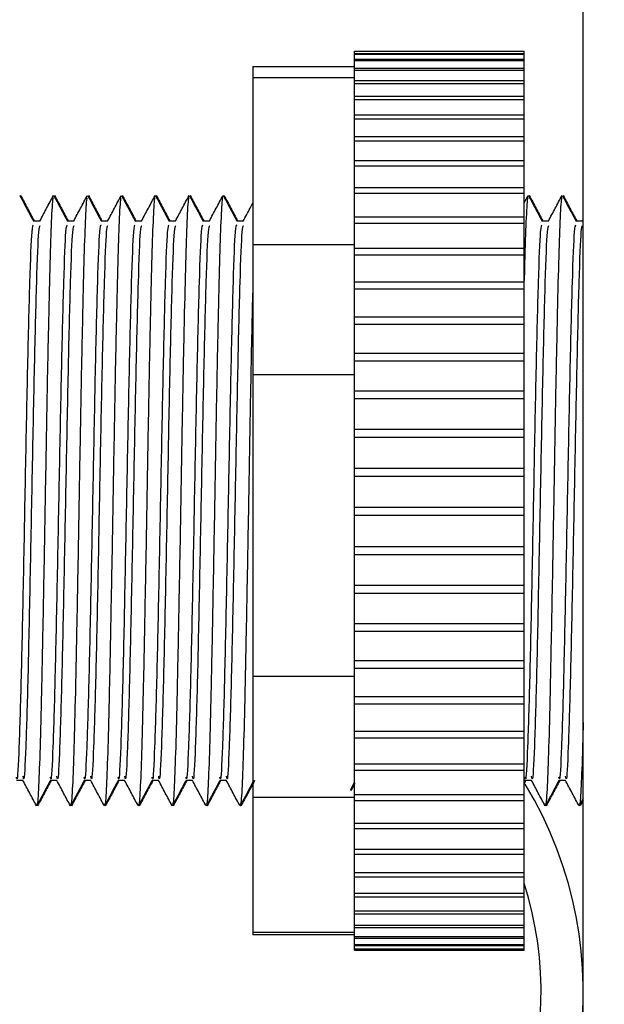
# Model space of a CAD drawing. Header units: inches. Extents: x 170 to 288, y 234 to 248.
# Tile 361 of 480: x 250.5808 to 250.6261, y 236.3972 to 236.4735. Entities that reach past the tile are written whole.
import ezdxf

# ---------------------------------------------------------------- set-up
doc = ezdxf.new("R2010")
doc.units = ezdxf.units.IN
doc.header["$LTSCALE"] = 0.25
doc.header["$MEASUREMENT"] = 0
doc.layers.add('DETAILS', color=4, linetype='Continuous')

msp = doc.modelspace()

# ---------------------------------------------------------------- linework, layer by layer
at = {"layer": 'DETAILS'}
for p, q in [((250.6244867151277, 236.3841144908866), (250.6244867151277, 236.5614522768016)), ((250.6067629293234, 236.4710569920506), (250.6199113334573, 236.4710569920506)), ((250.6067629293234, 236.4013742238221), (250.6067629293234, 236.4710569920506)), ((250.6067629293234, 236.471053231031), (250.6199113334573, 236.471053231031)), ((250.6199113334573, 236.4710376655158), (250.6067629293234, 236.4710376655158)), ((250.6199113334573, 236.4013742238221), (250.6199113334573, 236.4710569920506)), ((250.6067629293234, 236.4708760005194), (250.6199113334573, 236.4708760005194)), ((250.6199113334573, 236.4708040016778), (250.6067629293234, 236.4708040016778)), ((250.6067629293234, 236.47043496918), (250.6199113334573, 236.47043496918)), ((250.6199113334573, 236.4703070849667), (250.6067629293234, 236.4703070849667)), ((250.5988738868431, 236.4698736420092), (250.6067629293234, 236.4698736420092)), ((250.5988738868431, 236.4698736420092), (250.5988738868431, 236.4025538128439)), ((250.6067629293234, 236.4697334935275), (250.6199113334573, 236.4697334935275)), ((250.6199113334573, 236.4695506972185), (250.6067629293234, 236.4695506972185)), ((250.6067629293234, 236.4689913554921), (250.5988738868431, 236.4689913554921)), ((250.6067629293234, 236.4687769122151), (250.6199113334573, 236.4687769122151)), ((250.6199113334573, 236.4685405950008), (250.6067629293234, 236.4685405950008)), ((250.6067629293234, 236.4675725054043), (250.6199113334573, 236.4675725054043)), ((250.6199113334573, 236.4672844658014), (250.6067629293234, 236.4672844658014)), ((250.6067629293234, 236.4661294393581), (250.6199113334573, 236.4661294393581)), ((250.6199113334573, 236.4657918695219), (250.6067629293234, 236.4657918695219)), ((250.6067629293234, 236.4644586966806), (250.6199113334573, 236.4644586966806)), ((250.6199113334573, 236.4640741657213), (250.6067629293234, 236.4640741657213)), ((250.6067629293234, 236.4625729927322), (250.6199113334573, 236.4625729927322)), ((250.6199113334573, 236.4621444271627), (250.6067629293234, 236.4621444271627)), ((250.6067629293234, 236.4604866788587), (250.6199113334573, 236.4604866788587)), ((250.580816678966, 236.4598328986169), (250.5808359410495, 236.459868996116)), ((250.5834463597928, 236.4598328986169), (250.5834656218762, 236.459868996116)), ((250.5860760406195, 236.4598328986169), (250.586095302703, 236.459868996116)), ((250.5887057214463, 236.4598328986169), (250.5887249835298, 236.459868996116)), ((250.5913354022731, 236.4598328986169), (250.5913546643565, 236.459868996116)), ((250.5939650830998, 236.4598328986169), (250.5939843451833, 236.459868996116)), ((250.5965947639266, 236.4598328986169), (250.5966140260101, 236.459868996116)), ((250.6199113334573, 236.4600173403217), (250.6067629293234, 236.4600173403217)), ((250.6199113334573, 236.4592970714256), (250.6202162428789, 236.4598684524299)), ((250.6202618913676, 236.4598328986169), (250.620281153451, 236.459868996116)), ((250.6202814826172, 236.4598104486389), (250.6202729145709, 236.4598484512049)), ((250.6228915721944, 236.4598328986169), (250.6229108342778, 236.459868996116)), ((250.6067629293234, 236.4582156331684), (250.6199113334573, 236.4582156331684)), ((250.6244224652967, 236.4578949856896), (250.6244867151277, 236.458015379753)), ((250.581835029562, 236.4579085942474), (250.5823548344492, 236.4579085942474)), ((250.5844647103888, 236.4579085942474), (250.584984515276, 236.4579085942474)), ((250.5870943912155, 236.4579085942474), (250.5876141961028, 236.4579085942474)), ((250.5897240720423, 236.4579085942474), (250.5902438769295, 236.4579085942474)), ((250.5923537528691, 236.4579085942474), (250.5928735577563, 236.4579085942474)), ((250.5949834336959, 236.4579085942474), (250.5955032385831, 236.4579085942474)), ((250.5976131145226, 236.4579085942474), (250.5981329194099, 236.4579085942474)), ((250.6199113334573, 236.4577090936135), (250.6067629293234, 236.4577090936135)), ((250.6212802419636, 236.4579085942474), (250.6218000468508, 236.4579085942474)), ((250.6239099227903, 236.4579085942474), (250.6244297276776, 236.4579085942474)), ((250.6067629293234, 236.4560575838), (250.5988738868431, 236.4560575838)), ((250.6067629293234, 236.4557771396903), (250.6199113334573, 236.4557771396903)), ((250.6199113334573, 236.4552372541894), (250.6067629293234, 236.4552372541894)), ((250.6067629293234, 236.4531897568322), (250.6199113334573, 236.4531897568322)), ((250.6199113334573, 236.45262063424), (250.6067629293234, 236.45262063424)), ((250.6067629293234, 236.4504731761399), (250.6199113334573, 236.4504731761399)), ((250.6199113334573, 236.4498791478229), (250.6067629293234, 236.4498791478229)), ((250.6067629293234, 236.4476480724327), (250.6199113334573, 236.4476480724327)), ((250.6199113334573, 236.4470336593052), (250.6067629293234, 236.4470336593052)), ((250.6067629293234, 236.4459721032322), (250.5988738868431, 236.4459721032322)), ((250.6067629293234, 236.4447359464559), (250.6199113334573, 236.4447359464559)), ((250.6199113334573, 236.4441058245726), (250.6067629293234, 236.4441058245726)), ((250.6067629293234, 236.4417589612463), (250.6199113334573, 236.4417589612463)), ((250.6199113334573, 236.4411179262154), (250.6067629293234, 236.4411179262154)), ((250.6067629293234, 236.4387397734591), (250.6199113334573, 236.4387397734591)), ((250.6199113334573, 236.4380927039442), (250.6067629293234, 236.4380927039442)), ((250.6067629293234, 236.4357013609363), (250.6199113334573, 236.4357013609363)), ((250.6199113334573, 236.4350531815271), (250.6067629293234, 236.4350531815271)), ((250.6067629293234, 236.4326668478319), (250.6199113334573, 236.4326668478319)), ((250.6199113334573, 236.4320224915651), (250.6067629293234, 236.4320224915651)), ((250.6067629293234, 236.4296593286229), (250.6199113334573, 236.4296593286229)), ((250.6199113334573, 236.4290236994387), (250.6067629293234, 236.4290236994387)), ((250.6067629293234, 236.4267016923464), (250.6199113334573, 236.4267016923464)), ((250.6199113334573, 236.4260796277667), (250.6067629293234, 236.4260796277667)), ((250.6067629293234, 236.4238164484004), (250.6199113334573, 236.4238164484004)), ((250.6199113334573, 236.4232126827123), (250.6067629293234, 236.4232126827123)), ((250.6067629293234, 236.422589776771), (250.5988738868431, 236.422589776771)), ((250.6067629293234, 236.4210255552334), (250.6199113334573, 236.4210255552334)), ((250.6199113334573, 236.4204446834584), (250.6067629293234, 236.4204446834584)), ((250.6067629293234, 236.4183502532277), (250.6199113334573, 236.4183502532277)), ((250.6199113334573, 236.4177966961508), (250.6067629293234, 236.4177966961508)), ((250.6067629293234, 236.415810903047), (250.6199113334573, 236.415810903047)), ((250.6199113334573, 236.4152888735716), (250.6067629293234, 236.4152888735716)), ((250.581046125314, 236.4145188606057), (250.5805287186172, 236.4145188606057)), ((250.5836758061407, 236.4145188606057), (250.583158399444, 236.4145188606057)), ((250.5863054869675, 236.4145188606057), (250.5857880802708, 236.4145188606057)), ((250.5889351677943, 236.4145188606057), (250.5884177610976, 236.4145188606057)), ((250.5915648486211, 236.4145188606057), (250.5910474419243, 236.4145188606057)), ((250.5941945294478, 236.4145188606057), (250.5936771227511, 236.4145188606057)), ((250.5968242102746, 236.4145188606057), (250.5963068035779, 236.4145188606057)), ((250.6200380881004, 236.4145188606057), (250.6198893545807, 236.4142401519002)), ((250.6199811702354, 236.4145324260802), (250.6199113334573, 236.4144015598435)), ((250.6204913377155, 236.4145188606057), (250.6199739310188, 236.4145188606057)), ((250.6231210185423, 236.4145188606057), (250.6226036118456, 236.4145188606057)), ((250.6067629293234, 236.4144015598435), (250.6064115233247, 236.4137430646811)), ((250.6067649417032, 236.4142851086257), (250.6064609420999, 236.4137154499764)), ((250.6067629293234, 236.4131944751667), (250.5988738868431, 236.4131944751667)), ((250.6067629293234, 236.4134268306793), (250.6199113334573, 236.4134268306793)), ((250.6199113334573, 236.4129403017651), (250.6067629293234, 236.4129403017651)), ((250.6244867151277, 236.4131198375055), (250.6241875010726, 236.4125591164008)), ((250.6244867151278, 236.4129996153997), (250.6242512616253, 236.4125583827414)), ((250.5821507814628, 236.4125584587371), (250.5821315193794, 236.4125945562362)), ((250.5847804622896, 236.4125584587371), (250.5847612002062, 236.4125945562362)), ((250.5874101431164, 236.4125584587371), (250.5873908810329, 236.4125945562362)), ((250.5900398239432, 236.4125584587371), (250.5900205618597, 236.4125945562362)), ((250.5926695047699, 236.4125584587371), (250.5926502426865, 236.4125945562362)), ((250.5952991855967, 236.4125584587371), (250.5952799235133, 236.4125945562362)), ((250.5979288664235, 236.4125584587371), (250.59790960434, 236.4125945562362)), ((250.6215959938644, 236.4125584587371), (250.621576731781, 236.4125945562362)), ((250.6242256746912, 236.4125584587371), (250.6242064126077, 236.4125945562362)), ((250.6067629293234, 236.411216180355), (250.6199113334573, 236.411216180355)), ((250.6199113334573, 236.4107688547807), (250.6067629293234, 236.4107688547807)), ((250.6067629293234, 236.4091957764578), (250.6199113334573, 236.4091957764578)), ((250.6199113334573, 236.4087910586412), (250.6067629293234, 236.4087910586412)), ((250.6067629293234, 236.4073809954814), (250.6199113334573, 236.4073809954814)), ((250.6199113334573, 236.4070219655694), (250.6067629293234, 236.4070219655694)), ((250.6067629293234, 236.4057856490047), (250.6199113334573, 236.4057856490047)), ((250.6199113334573, 236.4054750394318), (250.6067629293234, 236.4054750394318)), ((250.6067629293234, 236.4044218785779), (250.6199113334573, 236.4044218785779)), ((250.6199113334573, 236.4041620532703), (250.6067629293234, 236.4041620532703)), ((250.6067629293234, 236.4033000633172), (250.6199113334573, 236.4033000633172)), ((250.6199113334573, 236.4030929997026), (250.6067629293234, 236.4030929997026)), ((250.6067629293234, 236.4027459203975), (250.5988738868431, 236.4027459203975)), ((250.6067629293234, 236.4025538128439), (250.5988738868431, 236.4025538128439)), ((250.6067629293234, 236.4024287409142), (250.6199113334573, 236.4024287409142)), ((250.6199113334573, 236.4022760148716), (250.6067629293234, 236.4022760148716)), ((250.6067629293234, 236.4018145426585), (250.6199113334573, 236.4018145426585)), ((250.6199113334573, 236.4017173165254), (250.6067629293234, 236.4017173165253)), ((250.6067629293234, 236.4014621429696), (250.6199113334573, 236.4014621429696)), ((250.6199113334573, 236.4014211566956), (250.6067629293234, 236.4014211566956)), ((250.6067629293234, 236.4013742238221), (250.6199113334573, 236.4013742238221)), ((250.6067629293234, 236.4013704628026), (250.6199113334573, 236.4013704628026))]:
    msp.add_line(p, q, dxfattribs=at)
msp.add_circle((250.0676566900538, 236.7346671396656), 0.8370133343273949, dxfattribs=at)
for radius, start, end in [(0.03079198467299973, 148.0140580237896, 31.35606475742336), (0.02751908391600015, 146.2347428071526, 17.69841284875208)]:
    msp.add_arc((250.5936947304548, 236.3982080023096), radius, start, end, dxfattribs=at)
for points, knots in [([(250.5807977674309, 236.4598683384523), (250.5809732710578, 236.4595394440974), (250.581321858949, 236.4588861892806), (250.5816704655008, 236.4582329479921), (250.5818435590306, 236.4579085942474)], [0, 0, 0, 0, 0.503470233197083, 1, 1, 1, 1]), ([(250.5808615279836, 236.4598690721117), (250.5810370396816, 236.4595401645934), (250.5813857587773, 236.4588866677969), (250.5817344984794, 236.4582331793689), (250.5819077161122, 236.4579085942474)], [0, 0, 0, 0, 0.5033039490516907, 1, 1, 1, 1]), ([(250.5833996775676, 236.4596692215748), (250.583383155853, 236.4596809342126), (250.5833304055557, 236.4597183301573), (250.5832355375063, 236.4580494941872), (250.5831287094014, 236.4548628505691), (250.5830216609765, 236.4503242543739), (250.5829069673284, 236.4448421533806), (250.5827999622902, 236.4387669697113), (250.5826929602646, 236.4325211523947), (250.5825782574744, 236.4265214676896), (250.5824712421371, 236.4211962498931), (250.5823642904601, 236.416856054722), (250.5822493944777, 236.4139583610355), (250.5821682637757, 236.4125657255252), (250.582122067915, 236.4126939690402), (250.5821118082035, 236.4127224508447)], [0, 0, 0, 0, 0.03925579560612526, 0.1253353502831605, 0.2099453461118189, 0.2945553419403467, 0.3806348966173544, 0.4652448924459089, 0.5498548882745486, 0.6359344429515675, 0.7205444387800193, 0.8051544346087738, 0.8912339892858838, 0.975843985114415, 1, 1, 1, 1]), ([(250.5823475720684, 236.4578949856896), (250.5825230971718, 236.4582238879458), (250.5828741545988, 236.4588817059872), (250.5832251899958, 236.4595395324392), (250.5834007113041, 236.4598684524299)], [0, 0, 0, 0, 0.4999897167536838, 1, 1, 1, 1]), ([(250.5834274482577, 236.4598683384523), (250.5836029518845, 236.4595394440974), (250.5839515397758, 236.4588861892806), (250.5843001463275, 236.4582329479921), (250.5844732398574, 236.4579085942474)], [0, 0, 0, 0, 0.5034702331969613, 0.9999999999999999, 0.9999999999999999, 0.9999999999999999, 0.9999999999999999]), ([(250.5834912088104, 236.4598690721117), (250.5836667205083, 236.4595401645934), (250.5840154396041, 236.4588866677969), (250.5843641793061, 236.4582331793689), (250.5845373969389, 236.4579085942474)], [0, 0, 0, 0, 0.5033039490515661, 0.9999999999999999, 0.9999999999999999, 0.9999999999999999, 0.9999999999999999]), ([(250.5860293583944, 236.4596692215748), (250.5860128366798, 236.4596809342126), (250.5859600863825, 236.4597183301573), (250.585865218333, 236.4580494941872), (250.5857583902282, 236.4548628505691), (250.5856513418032, 236.4503242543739), (250.5855366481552, 236.4448421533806), (250.585429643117, 236.4387669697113), (250.5853226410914, 236.4325211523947), (250.5852079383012, 236.4265214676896), (250.5851009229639, 236.4211962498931), (250.5849939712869, 236.416856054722), (250.5848790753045, 236.4139583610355), (250.5847979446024, 236.4125657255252), (250.5847517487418, 236.4126939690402), (250.5847414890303, 236.4127224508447)], [0, 0, 0, 0, 0.03925579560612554, 0.1253353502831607, 0.2099453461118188, 0.2945553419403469, 0.3806348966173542, 0.4652448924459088, 0.5498548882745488, 0.6359344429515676, 0.7205444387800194, 0.8051544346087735, 0.8912339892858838, 0.975843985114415, 1, 1, 1, 1]), ([(250.5849772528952, 236.4578949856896), (250.5851527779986, 236.4582238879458), (250.5855038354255, 236.4588817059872), (250.5858548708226, 236.4595395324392), (250.5860303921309, 236.4598684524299)], [0, 0, 0, 0, 0.4999897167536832, 1, 1, 1, 1]), ([(250.5860571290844, 236.4598683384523), (250.5862326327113, 236.4595394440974), (250.5865812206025, 236.4588861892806), (250.5869298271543, 236.4582329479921), (250.5871029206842, 236.4579085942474)], [0, 0, 0, 0, 0.5034702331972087, 1, 1, 1, 1]), ([(250.5861208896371, 236.4598690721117), (250.5862964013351, 236.4595401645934), (250.5866451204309, 236.4588866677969), (250.5869938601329, 236.4582331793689), (250.5871670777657, 236.4579085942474)], [0, 0, 0, 0, 0.50330394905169, 1, 1, 1, 1]), ([(250.5886590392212, 236.4596692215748), (250.5886425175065, 236.4596809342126), (250.5885897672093, 236.4597183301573), (250.5884948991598, 236.4580494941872), (250.588388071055, 236.4548628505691), (250.58828102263, 236.4503242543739), (250.5881663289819, 236.4448421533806), (250.5880593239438, 236.4387669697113), (250.5879523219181, 236.4325211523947), (250.587837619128, 236.4265214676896), (250.5877306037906, 236.4211962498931), (250.5876236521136, 236.416856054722), (250.5875087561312, 236.4139583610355), (250.5874276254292, 236.4125657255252), (250.5873814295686, 236.4126939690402), (250.5873711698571, 236.4127224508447)], [0, 0, 0, 0, 0.03925579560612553, 0.1253353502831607, 0.2099453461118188, 0.2945553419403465, 0.3806348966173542, 0.4652448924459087, 0.5498548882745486, 0.6359344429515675, 0.7205444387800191, 0.8051544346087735, 0.8912339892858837, 0.9758439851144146, 0.9999999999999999, 0.9999999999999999, 0.9999999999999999, 0.9999999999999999]), ([(250.5876069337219, 236.4578949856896), (250.5877824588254, 236.4582238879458), (250.5881335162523, 236.4588817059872), (250.5884845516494, 236.4595395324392), (250.5886600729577, 236.4598684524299)], [0, 0, 0, 0, 0.4999897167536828, 1, 1, 1, 1]), ([(250.5886868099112, 236.4598683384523), (250.5888623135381, 236.4595394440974), (250.5892109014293, 236.4588861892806), (250.5895595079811, 236.4582329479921), (250.5897326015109, 236.4579085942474)], [0, 0, 0, 0, 0.5034702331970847, 0.9999999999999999, 0.9999999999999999, 0.9999999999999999, 0.9999999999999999]), ([(250.5887505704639, 236.4598690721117), (250.5889260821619, 236.4595401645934), (250.5892748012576, 236.4588866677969), (250.5896235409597, 236.4582331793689), (250.5897967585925, 236.4579085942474)], [0, 0, 0, 0, 0.50330394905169, 1, 1, 1, 1]), ([(250.5912887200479, 236.4596692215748), (250.5912721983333, 236.4596809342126), (250.591219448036, 236.4597183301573), (250.5911245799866, 236.4580494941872), (250.5910177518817, 236.4548628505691), (250.5909107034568, 236.4503242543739), (250.5907960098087, 236.4448421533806), (250.5906890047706, 236.4387669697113), (250.5905820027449, 236.4325211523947), (250.5904672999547, 236.4265214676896), (250.5903602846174, 236.4211962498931), (250.5902533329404, 236.416856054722), (250.590138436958, 236.4139583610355), (250.590057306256, 236.4125657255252), (250.5900111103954, 236.4126939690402), (250.5900008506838, 236.4127224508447)], [0, 0, 0, 0, 0.03925579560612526, 0.1253353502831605, 0.2099453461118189, 0.2945553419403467, 0.3806348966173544, 0.4652448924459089, 0.5498548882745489, 0.6359344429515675, 0.7205444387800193, 0.8051544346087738, 0.891233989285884, 0.975843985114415, 1, 1, 1, 1]), ([(250.5902366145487, 236.4578949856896), (250.5904121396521, 236.4582238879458), (250.5907631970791, 236.4588817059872), (250.5911142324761, 236.4595395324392), (250.5912897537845, 236.4598684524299)], [0, 0, 0, 0, 0.4999897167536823, 1, 1, 1, 1]), ([(250.591316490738, 236.4598683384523), (250.5914919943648, 236.4595394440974), (250.5918405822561, 236.4588861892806), (250.5921891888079, 236.4582329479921), (250.5923622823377, 236.4579085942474)], [0, 0, 0, 0, 0.5034702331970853, 0.9999999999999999, 0.9999999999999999, 0.9999999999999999, 0.9999999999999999]), ([(250.5913802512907, 236.4598690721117), (250.5915557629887, 236.4595401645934), (250.5919044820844, 236.4588866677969), (250.5922532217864, 236.4582331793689), (250.5924264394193, 236.4579085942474)], [0, 0, 0, 0, 0.5033039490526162, 0.9999999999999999, 0.9999999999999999, 0.9999999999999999, 0.9999999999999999]), ([(250.5939184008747, 236.4596692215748), (250.5939018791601, 236.4596809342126), (250.5938491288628, 236.4597183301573), (250.5937542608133, 236.4580494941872), (250.5936474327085, 236.4548628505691), (250.5935403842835, 236.4503242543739), (250.5934256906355, 236.4448421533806), (250.5933186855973, 236.4387669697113), (250.5932116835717, 236.4325211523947), (250.5930969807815, 236.4265214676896), (250.5929899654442, 236.4211962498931), (250.5928830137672, 236.416856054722), (250.5927681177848, 236.4139583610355), (250.5926869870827, 236.4125657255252), (250.5926407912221, 236.4126939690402), (250.5926305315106, 236.4127224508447)], [0, 0, 0, 0, 0.03925579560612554, 0.1253353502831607, 0.2099453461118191, 0.2945553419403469, 0.3806348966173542, 0.4652448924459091, 0.5498548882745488, 0.6359344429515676, 0.7205444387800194, 0.8051544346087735, 0.8912339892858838, 0.975843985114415, 1, 1, 1, 1]), ([(250.5928662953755, 236.4578949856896), (250.5930418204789, 236.4582238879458), (250.5933928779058, 236.4588817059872), (250.5937439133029, 236.4595395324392), (250.5939194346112, 236.4598684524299)], [0, 0, 0, 0, 0.4999897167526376, 0.9999999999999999, 0.9999999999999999, 0.9999999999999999, 0.9999999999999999]), ([(250.5939461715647, 236.4598683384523), (250.5941216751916, 236.4595394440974), (250.5944702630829, 236.4588861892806), (250.5948188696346, 236.4582329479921), (250.5949919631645, 236.4579085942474)], [0, 0, 0, 0, 0.5034702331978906, 1, 1, 1, 1]), ([(250.5940099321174, 236.4598690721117), (250.5941854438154, 236.4595401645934), (250.5945341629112, 236.4588866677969), (250.5948829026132, 236.4582331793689), (250.595056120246, 236.4579085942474)], [0, 0, 0, 0, 0.5033039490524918, 1, 1, 1, 1]), ([(250.5965480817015, 236.4596692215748), (250.5965315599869, 236.4596809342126), (250.5964788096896, 236.4597183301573), (250.5963839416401, 236.4580494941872), (250.5962771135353, 236.4548628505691), (250.5961700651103, 236.4503242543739), (250.5960553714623, 236.4448421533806), (250.5959483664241, 236.4387669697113), (250.5958413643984, 236.4325211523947), (250.5957266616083, 236.4265214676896), (250.595619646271, 236.4211962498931), (250.595512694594, 236.416856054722), (250.5953977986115, 236.4139583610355), (250.5953166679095, 236.4125657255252), (250.5952704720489, 236.4126939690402), (250.5952602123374, 236.4127224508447)], [0, 0, 0, 0, 0.03925579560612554, 0.1253353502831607, 0.2099453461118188, 0.2945553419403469, 0.3806348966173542, 0.4652448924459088, 0.5498548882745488, 0.6359344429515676, 0.7205444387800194, 0.8051544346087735, 0.8912339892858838, 0.975843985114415, 1, 1, 1, 1]), ([(250.5954959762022, 236.4578949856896), (250.5956715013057, 236.4582238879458), (250.5960225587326, 236.4588817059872), (250.5963735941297, 236.4595395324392), (250.596549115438, 236.4598684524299)], [0, 0, 0, 0, 0.49998971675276, 1, 1, 1, 1]), ([(250.5965758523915, 236.4598683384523), (250.5967513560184, 236.4595394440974), (250.5970999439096, 236.4588861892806), (250.5974485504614, 236.4582329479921), (250.5976216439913, 236.4579085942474)], [0, 0, 0, 0, 0.5034702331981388, 1, 1, 1, 1]), ([(250.5966396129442, 236.4598690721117), (250.5968151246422, 236.4595401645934), (250.5971638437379, 236.4588866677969), (250.59751258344, 236.4582331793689), (250.5976858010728, 236.4579085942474)], [0, 0, 0, 0, 0.5033039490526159, 1, 1, 1, 1]), ([(250.6202152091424, 236.4596692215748), (250.6201986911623, 236.459682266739), (250.6201459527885, 236.4597239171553), (250.6200509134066, 236.4579939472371), (250.6199692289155, 236.4557371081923), (250.6199223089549, 236.4537474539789), (250.6199113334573, 236.4532820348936)], [0, 0, 0, 0, 0.1664928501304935, 0.5315760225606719, 0.8904264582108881, 1, 1, 1, 1]), ([(250.6202429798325, 236.4598683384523), (250.6204184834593, 236.4595394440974), (250.6207670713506, 236.4588861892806), (250.6211156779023, 236.4582329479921), (250.6212887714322, 236.4579085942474)], [0, 0, 0, 0, 0.5034702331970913, 1, 1, 1, 1]), ([(250.6203067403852, 236.4598690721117), (250.6204822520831, 236.4595401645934), (250.6208309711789, 236.4588866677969), (250.6211797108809, 236.4582331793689), (250.6213529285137, 236.4579085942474)], [0, 0, 0, 0, 0.5033039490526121, 1, 1, 1, 1]), ([(250.6228448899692, 236.4596692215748), (250.6228283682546, 236.4596809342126), (250.6227756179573, 236.4597183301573), (250.6226807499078, 236.4580494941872), (250.622573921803, 236.4548628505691), (250.622466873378, 236.4503242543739), (250.62235217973, 236.4448421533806), (250.6222451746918, 236.4387669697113), (250.6221381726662, 236.4325211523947), (250.622023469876, 236.4265214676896), (250.6219164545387, 236.4211962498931), (250.6218095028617, 236.416856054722), (250.6216946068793, 236.4139583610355), (250.6216134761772, 236.4125657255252), (250.6215672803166, 236.4126939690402), (250.6215570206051, 236.4127224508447)], [0, 0, 0, 0, 0.03925579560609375, 0.1253353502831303, 0.2099453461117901, 0.2945553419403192, 0.3806348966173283, 0.4652448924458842, 0.5498548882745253, 0.6359344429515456, 0.7205444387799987, 0.8051544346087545, 0.8912339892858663, 0.9758439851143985, 1, 1, 1, 1]), ([(250.62179278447, 236.4578949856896), (250.6219683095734, 236.4582238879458), (250.6223193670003, 236.4588817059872), (250.6226704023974, 236.4595395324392), (250.6228459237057, 236.4598684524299)], [0, 0, 0, 0, 0.4999897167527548, 0.9999999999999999, 0.9999999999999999, 0.9999999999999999, 0.9999999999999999]), ([(250.6228726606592, 236.4598683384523), (250.6230481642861, 236.4595394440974), (250.6233967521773, 236.4588861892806), (250.6237453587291, 236.4582329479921), (250.623918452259, 236.4579085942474)], [0, 0, 0, 0, 0.5034702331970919, 1, 1, 1, 1]), ([(250.6229364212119, 236.4598690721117), (250.6231119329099, 236.4595401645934), (250.6234606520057, 236.4588866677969), (250.6238093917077, 236.4582331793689), (250.6239826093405, 236.4579085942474)], [0, 0, 0, 0, 0.5033039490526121, 1, 1, 1, 1]), ([(250.598125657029, 236.4578949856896), (250.5983011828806, 236.4582238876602), (250.5985505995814, 236.4586912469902), (250.5988000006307, 236.4591586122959), (250.5988738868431, 236.4592970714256)], [0, 0, 0, 0, 0.7037453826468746, 1, 1, 1, 1]), ([(250.581835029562, 236.4575798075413), (250.5817950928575, 236.4575395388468), (250.5817003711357, 236.4574440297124), (250.5815508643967, 236.4534709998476), (250.581386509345, 236.4468977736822), (250.5812221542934, 236.4385797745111), (250.5810577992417, 236.4299528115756), (250.58089344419, 236.4221922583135), (250.5807290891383, 236.4168621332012), (250.5806096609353, 236.414333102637), (250.5805450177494, 236.4147197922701), (250.5805351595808, 236.4147787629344)], [0, 0, 0, 0, 0.0921708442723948, 0.2186104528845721, 0.3450500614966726, 0.4714896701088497, 0.5979292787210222, 0.7243688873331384, 0.8508084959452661, 0.9772481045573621, 1, 1, 1, 1]), ([(250.5823461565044, 236.4575116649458), (250.5823111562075, 236.4574674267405), (250.5822213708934, 236.4573539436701), (250.5820768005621, 236.4534580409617), (250.5819124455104, 236.4469011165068), (250.5817480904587, 236.4385793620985), (250.581583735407, 236.4299511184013), (250.5814193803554, 236.4221994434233), (250.5812550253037, 236.4168350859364), (250.5811306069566, 236.4142973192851), (250.5810609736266, 236.4147509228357), (250.581046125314, 236.4148476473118)], [0, 0, 0, 0, 0.08076797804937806, 0.2071919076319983, 0.3336158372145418, 0.460039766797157, 0.5864636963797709, 0.7128876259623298, 0.8393115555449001, 0.9657354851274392, 1, 1, 1, 1]), ([(250.5844647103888, 236.4575798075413), (250.5844247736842, 236.4575395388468), (250.5843300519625, 236.4574440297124), (250.5841805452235, 236.4534709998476), (250.5840161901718, 236.4468977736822), (250.5838518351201, 236.4385797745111), (250.5836874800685, 236.4299528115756), (250.5835231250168, 236.4221922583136), (250.5833587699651, 236.4168621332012), (250.583239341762, 236.414333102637), (250.5831746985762, 236.4147197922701), (250.5831648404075, 236.4147787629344)], [0, 0, 0, 0, 0.09217084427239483, 0.2186104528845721, 0.3450500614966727, 0.4714896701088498, 0.5979292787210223, 0.7243688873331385, 0.8508084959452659, 0.9772481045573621, 1, 1, 1, 1]), ([(250.5849758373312, 236.4575116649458), (250.5849408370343, 236.4574674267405), (250.5848510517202, 236.4573539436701), (250.5847064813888, 236.4534580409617), (250.5845421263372, 236.4469011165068), (250.5843777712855, 236.4385793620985), (250.5842134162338, 236.4299511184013), (250.5840490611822, 236.4221994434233), (250.5838847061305, 236.4168350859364), (250.5837602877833, 236.4142973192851), (250.5836906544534, 236.4147509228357), (250.5836758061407, 236.4148476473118)], [0, 0, 0, 0, 0.08076797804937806, 0.207191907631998, 0.3336158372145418, 0.4600397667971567, 0.5864636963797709, 0.7128876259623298, 0.8393115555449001, 0.9657354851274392, 1, 1, 1, 1]), ([(250.5870943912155, 236.4575798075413), (250.587054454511, 236.4575395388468), (250.5869597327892, 236.4574440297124), (250.5868102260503, 236.4534709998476), (250.5866458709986, 236.4468977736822), (250.5864815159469, 236.4385797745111), (250.5863171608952, 236.4299528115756), (250.5861528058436, 236.4221922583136), (250.5859884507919, 236.4168621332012), (250.5858690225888, 236.414333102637), (250.585804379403, 236.4147197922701), (250.5857945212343, 236.4147787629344)], [0, 0, 0, 0, 0.09217084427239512, 0.218610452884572, 0.3450500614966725, 0.4714896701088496, 0.5979292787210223, 0.7243688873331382, 0.8508084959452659, 0.9772481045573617, 1, 1, 1, 1]), ([(250.5876055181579, 236.4575116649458), (250.5875705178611, 236.4574674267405), (250.5874807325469, 236.4573539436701), (250.5873361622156, 236.4534580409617), (250.5871718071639, 236.4469011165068), (250.5870074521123, 236.4385793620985), (250.5868430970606, 236.4299511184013), (250.5866787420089, 236.4221994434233), (250.5865143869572, 236.4168350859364), (250.5863899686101, 236.4142973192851), (250.5863203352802, 236.4147509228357), (250.5863054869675, 236.4148476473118)], [0, 0, 0, 0, 0.08076797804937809, 0.207191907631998, 0.3336158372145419, 0.4600397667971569, 0.5864636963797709, 0.7128876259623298, 0.8393115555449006, 0.9657354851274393, 1, 1, 1, 1]), ([(250.5897240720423, 236.4575798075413), (250.5896841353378, 236.4575395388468), (250.589589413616, 236.4574440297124), (250.589439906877, 236.4534709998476), (250.5892755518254, 236.4468977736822), (250.5891111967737, 236.4385797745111), (250.588946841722, 236.4299528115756), (250.5887824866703, 236.4221922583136), (250.5886181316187, 236.4168621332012), (250.5884987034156, 236.414333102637), (250.5884340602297, 236.4147197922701), (250.5884242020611, 236.4147787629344)], [0, 0, 0, 0, 0.09217084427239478, 0.218610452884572, 0.3450500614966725, 0.4714896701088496, 0.5979292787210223, 0.7243688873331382, 0.8508084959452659, 0.9772481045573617, 1, 1, 1, 1]), ([(250.5902351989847, 236.4575116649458), (250.5902001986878, 236.4574674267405), (250.5901104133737, 236.4573539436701), (250.5899658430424, 236.4534580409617), (250.5898014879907, 236.4469011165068), (250.589637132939, 236.4385793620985), (250.5894727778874, 236.4299511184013), (250.5893084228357, 236.4221994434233), (250.589144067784, 236.4168350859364), (250.5890196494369, 236.4142973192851), (250.588950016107, 236.4147509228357), (250.5889351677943, 236.4148476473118)], [0, 0, 0, 0, 0.08076797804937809, 0.207191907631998, 0.3336158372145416, 0.4600397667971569, 0.5864636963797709, 0.7128876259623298, 0.8393115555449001, 0.9657354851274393, 1, 1, 1, 1]), ([(250.5923537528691, 236.4575798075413), (250.5923138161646, 236.4575395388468), (250.5922190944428, 236.4574440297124), (250.5920695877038, 236.4534709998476), (250.5919052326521, 236.4468977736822), (250.5917408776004, 236.4385797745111), (250.5915765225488, 236.4299528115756), (250.5914121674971, 236.4221922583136), (250.5912478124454, 236.4168621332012), (250.5911283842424, 236.414333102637), (250.5910637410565, 236.4147197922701), (250.5910538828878, 236.4147787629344)], [0, 0, 0, 0, 0.09217084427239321, 0.2186104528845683, 0.3450500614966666, 0.4714896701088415, 0.5979292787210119, 0.7243688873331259, 0.8508084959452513, 0.9772481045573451, 1, 1, 1, 1]), ([(250.5928648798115, 236.4575116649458), (250.5928298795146, 236.4574674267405), (250.5927400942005, 236.4573539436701), (250.5925955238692, 236.4534580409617), (250.5924311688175, 236.4469011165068), (250.5922668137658, 236.4385793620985), (250.5921024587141, 236.4299511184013), (250.5919381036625, 236.4221994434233), (250.5917737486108, 236.4168350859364), (250.5916493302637, 236.4142973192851), (250.5915796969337, 236.4147509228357), (250.5915648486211, 236.4148476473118)], [0, 0, 0, 0, 0.08076797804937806, 0.2071919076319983, 0.3336158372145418, 0.460039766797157, 0.5864636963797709, 0.7128876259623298, 0.8393115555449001, 0.9657354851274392, 1, 1, 1, 1]), ([(250.5949834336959, 236.4575798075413), (250.5949434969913, 236.4575395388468), (250.5948487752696, 236.4574440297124), (250.5946992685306, 236.4534709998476), (250.5945349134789, 236.4468977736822), (250.5943705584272, 236.4385797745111), (250.5942062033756, 236.4299528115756), (250.5940418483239, 236.4221922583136), (250.5938774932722, 236.4168621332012), (250.5937580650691, 236.414333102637), (250.5936934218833, 236.4147197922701), (250.5936835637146, 236.4147787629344)], [0, 0, 0, 0, 0.09217084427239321, 0.2186104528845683, 0.3450500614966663, 0.4714896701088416, 0.5979292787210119, 0.724368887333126, 0.8508084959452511, 0.9772481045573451, 1, 1, 1, 1]), ([(250.5954945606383, 236.4575116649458), (250.5954595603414, 236.4574674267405), (250.5953697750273, 236.4573539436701), (250.5952252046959, 236.4534580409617), (250.5950608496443, 236.4469011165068), (250.5948964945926, 236.4385793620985), (250.5947321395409, 236.4299511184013), (250.5945677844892, 236.4221994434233), (250.5944034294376, 236.4168350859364), (250.5942790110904, 236.4142973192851), (250.5942093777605, 236.4147509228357), (250.5941945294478, 236.4148476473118)], [0, 0, 0, 0, 0.08076797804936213, 0.2071919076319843, 0.3336158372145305, 0.4600397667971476, 0.5864636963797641, 0.7128876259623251, 0.8393115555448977, 0.9657354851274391, 1, 1, 1, 1]), ([(250.5976131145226, 236.4575798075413), (250.5975731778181, 236.4575395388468), (250.5974784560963, 236.4574440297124), (250.5973289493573, 236.4534709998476), (250.5971645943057, 236.4468977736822), (250.597000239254, 236.4385797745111), (250.5968358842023, 236.4299528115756), (250.5966715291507, 236.4221922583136), (250.596507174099, 236.4168621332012), (250.5963877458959, 236.414333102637), (250.59632310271, 236.4147197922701), (250.5963132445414, 236.4147787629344)], [0, 0, 0, 0, 0.09217084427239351, 0.2186104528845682, 0.3450500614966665, 0.4714896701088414, 0.597929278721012, 0.7243688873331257, 0.8508084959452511, 0.9772481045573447, 1, 1, 1, 1]), ([(250.598124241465, 236.4575116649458), (250.5980892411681, 236.4574674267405), (250.597999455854, 236.4573539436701), (250.5978548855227, 236.4534580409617), (250.597690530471, 236.4469011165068), (250.5975261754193, 236.4385793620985), (250.5973618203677, 236.4299511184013), (250.597197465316, 236.4221994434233), (250.5970331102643, 236.4168350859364), (250.5969086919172, 236.4142973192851), (250.5968390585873, 236.4147509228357), (250.5968242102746, 236.4148476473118)], [0, 0, 0, 0, 0.08076797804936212, 0.2071919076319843, 0.3336158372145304, 0.4600397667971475, 0.5864636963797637, 0.7128876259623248, 0.8393115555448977, 0.9657354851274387, 1, 1, 1, 1]), ([(250.6212802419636, 236.4575798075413), (250.6212403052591, 236.4575395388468), (250.6211455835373, 236.4574440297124), (250.6209960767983, 236.4534709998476), (250.6208317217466, 236.4468977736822), (250.6206673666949, 236.4385797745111), (250.6205030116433, 236.4299528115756), (250.6203386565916, 236.4221922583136), (250.6201743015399, 236.4168621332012), (250.6200548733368, 236.414333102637), (250.619990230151, 236.4147197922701), (250.6199803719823, 236.4147787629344)], [0, 0, 0, 0, 0.09217084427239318, 0.2186104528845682, 0.3450500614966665, 0.4714896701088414, 0.5979292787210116, 0.7243688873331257, 0.8508084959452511, 0.9772481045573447, 1, 1, 1, 1]), ([(250.621791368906, 236.4575116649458), (250.6217563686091, 236.4574674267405), (250.621666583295, 236.4573539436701), (250.6215220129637, 236.4534580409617), (250.621357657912, 236.4469011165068), (250.6211933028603, 236.4385793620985), (250.6210289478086, 236.4299511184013), (250.620864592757, 236.4221994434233), (250.6207002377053, 236.4168350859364), (250.6205758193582, 236.4142973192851), (250.6205061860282, 236.4147509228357), (250.6204913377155, 236.4148476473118)], [0, 0, 0, 0, 0.08076797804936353, 0.2071919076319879, 0.3336158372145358, 0.4600397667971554, 0.5864636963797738, 0.7128876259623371, 0.8393115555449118, 0.9657354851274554, 1, 1, 1, 1]), ([(250.6239099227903, 236.4575798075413), (250.6238699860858, 236.4575395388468), (250.623775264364, 236.4574440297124), (250.6236257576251, 236.4534709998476), (250.6234614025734, 236.4468977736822), (250.6232970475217, 236.4385797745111), (250.6231326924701, 236.4299528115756), (250.6229683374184, 236.4221922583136), (250.6228039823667, 236.4168621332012), (250.6226845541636, 236.414333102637), (250.6226199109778, 236.4147197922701), (250.6226100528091, 236.4147787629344)], [0, 0, 0, 0, 0.09217084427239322, 0.2186104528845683, 0.3450500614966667, 0.4714896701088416, 0.597929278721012, 0.724368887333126, 0.8508084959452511, 0.9772481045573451, 1, 1, 1, 1]), ([(250.6244210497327, 236.4575116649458), (250.6243860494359, 236.4574674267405), (250.6242962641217, 236.4573539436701), (250.6241516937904, 236.4534580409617), (250.6239873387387, 236.4469011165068), (250.6238229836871, 236.4385793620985), (250.6236586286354, 236.4299511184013), (250.6234942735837, 236.4221994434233), (250.6233299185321, 236.4168350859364), (250.6232055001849, 236.4142973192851), (250.623135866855, 236.4147509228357), (250.6231210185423, 236.4148476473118)], [0, 0, 0, 0, 0.0807679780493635, 0.2071919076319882, 0.3336158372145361, 0.4600397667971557, 0.5864636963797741, 0.7128876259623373, 0.839311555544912, 0.9657354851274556, 1, 1, 1, 1]), ([(250.5988738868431, 236.4532820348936), (250.5988492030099, 236.4522943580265), (250.5987883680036, 236.4498601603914), (250.5986849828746, 236.4448146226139), (250.5985780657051, 236.4387742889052), (250.5984710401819, 236.4325191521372), (250.5983563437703, 236.4265219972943), (250.5982493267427, 236.4211961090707), (250.598142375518, 236.416856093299), (250.5980274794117, 236.4139583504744), (250.5979463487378, 236.4125657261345), (250.597900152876, 236.4126939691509), (250.5978898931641, 236.4127224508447)], [0, 0, 0, 0, 0.07690812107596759, 0.1895453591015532, 0.3002596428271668, 0.4109739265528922, 0.5236111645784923, 0.6343254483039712, 0.7450397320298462, 0.8576769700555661, 0.9683912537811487, 1, 1, 1, 1]), ([(250.6244867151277, 236.4190179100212), (250.6244707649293, 236.4183580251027), (250.6244185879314, 236.4161993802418), (250.624324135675, 236.4140035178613), (250.6242431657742, 236.4125631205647), (250.6241969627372, 236.4126934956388), (250.6241867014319, 236.4127224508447)], [0, 0, 0, 0, 0.162837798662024, 0.5326822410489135, 0.8962126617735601, 0.9999999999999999, 0.9999999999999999, 0.9999999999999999, 0.9999999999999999]), ([(250.5820858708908, 236.4125590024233), (250.5819103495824, 236.4128879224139), (250.5815593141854, 236.4135457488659), (250.5812082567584, 236.4142035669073), (250.581032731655, 236.4145324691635)], [0, 0, 0, 0, 0.5000102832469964, 1, 1, 1, 1]), ([(250.5831656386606, 236.4145324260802), (250.5829901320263, 236.414203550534), (250.5826391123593, 236.4135457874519), (250.582288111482, 236.4128880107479), (250.5821126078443, 236.4125591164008)], [0, 0, 0, 0, 0.4999908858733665, 0.9999999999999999, 0.9999999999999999, 0.9999999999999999, 0.9999999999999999]), ([(250.5832225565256, 236.4145188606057), (250.5830493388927, 236.4141942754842), (250.5827005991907, 236.4135407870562), (250.582351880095, 236.4128872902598), (250.582176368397, 236.4125583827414)], [0, 0, 0, 0, 0.4966960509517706, 1, 1, 1, 1]), ([(250.5847155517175, 236.4125590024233), (250.5845400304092, 236.4128879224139), (250.5841889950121, 236.4135457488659), (250.5838379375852, 236.4142035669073), (250.5836624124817, 236.4145324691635)], [0, 0, 0, 0, 0.5000102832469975, 1, 1, 1, 1]), ([(250.5857953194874, 236.4145324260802), (250.5856198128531, 236.414203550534), (250.5852687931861, 236.4135457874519), (250.5849177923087, 236.4128880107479), (250.584742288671, 236.4125591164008)], [0, 0, 0, 0, 0.4999908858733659, 1, 1, 1, 1]), ([(250.5858522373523, 236.4145188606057), (250.5856790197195, 236.4141942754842), (250.5853302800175, 236.4135407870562), (250.5849815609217, 236.4128872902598), (250.5848060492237, 236.4125583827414)], [0, 0, 0, 0, 0.4966960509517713, 1, 1, 1, 1]), ([(250.5873452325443, 236.4125590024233), (250.587169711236, 236.4128879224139), (250.5868186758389, 236.4135457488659), (250.586467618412, 236.4142035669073), (250.5862920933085, 236.4145324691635)], [0, 0, 0, 0, 0.5000102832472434, 1, 1, 1, 1]), ([(250.5884250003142, 236.4145324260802), (250.5882494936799, 236.414203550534), (250.5878984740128, 236.4135457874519), (250.5875474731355, 236.4128880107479), (250.5873719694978, 236.4125591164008)], [0, 0, 0, 0, 0.4999908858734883, 0.9999999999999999, 0.9999999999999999, 0.9999999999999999, 0.9999999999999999]), ([(250.5884819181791, 236.4145188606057), (250.5883087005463, 236.4141942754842), (250.5879599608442, 236.4135407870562), (250.5876112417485, 236.4128872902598), (250.5874357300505, 236.4125583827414)], [0, 0, 0, 0, 0.4966960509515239, 1, 1, 1, 1]), ([(250.5899749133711, 236.4125590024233), (250.5897993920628, 236.4128879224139), (250.5894483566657, 236.4135457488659), (250.5890972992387, 236.4142035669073), (250.5889217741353, 236.4145324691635)], [0, 0, 0, 0, 0.5000102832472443, 1, 1, 1, 1]), ([(250.5910546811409, 236.4145324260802), (250.5908791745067, 236.414203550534), (250.5905281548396, 236.4135457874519), (250.5901771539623, 236.4128880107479), (250.5900016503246, 236.4125591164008)], [0, 0, 0, 0, 0.4999908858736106, 1, 1, 1, 1]), ([(250.5911115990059, 236.4145188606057), (250.5909383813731, 236.4141942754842), (250.590589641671, 236.4135407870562), (250.5902409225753, 236.4128872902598), (250.5900654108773, 236.4125583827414)], [0, 0, 0, 0, 0.4966960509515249, 1, 1, 1, 1]), ([(250.5926045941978, 236.4125590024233), (250.5924290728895, 236.4128879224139), (250.5920780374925, 236.4135457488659), (250.5917269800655, 236.4142035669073), (250.5915514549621, 236.4145324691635)], [0, 0, 0, 0, 0.5000102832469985, 1, 1, 1, 1]), ([(250.5936843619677, 236.4145324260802), (250.5935088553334, 236.414203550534), (250.5931578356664, 236.4135457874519), (250.5928068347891, 236.4128880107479), (250.5926313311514, 236.4125591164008)], [0, 0, 0, 0, 0.4999908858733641, 0.9999999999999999, 0.9999999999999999, 0.9999999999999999, 0.9999999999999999]), ([(250.5937412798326, 236.4145188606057), (250.5935680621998, 236.4141942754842), (250.5932193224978, 236.4135407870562), (250.592870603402, 236.4128872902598), (250.5926950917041, 236.4125583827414)], [0, 0, 0, 0, 0.4966960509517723, 1, 1, 1, 1]), ([(250.5952342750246, 236.4125590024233), (250.5950587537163, 236.4128879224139), (250.5947077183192, 236.4135457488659), (250.5943566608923, 236.4142035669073), (250.5941811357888, 236.4145324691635)], [0, 0, 0, 0, 0.5000102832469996, 1, 1, 1, 1]), ([(250.5963140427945, 236.4145324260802), (250.5961385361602, 236.414203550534), (250.5957875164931, 236.4135457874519), (250.5954365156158, 236.4128880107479), (250.5952610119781, 236.4125591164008)], [0, 0, 0, 0, 0.4999908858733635, 1, 1, 1, 1]), ([(250.5963709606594, 236.4145188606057), (250.5961977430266, 236.4141942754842), (250.5958490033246, 236.4135407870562), (250.5955002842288, 236.4128872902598), (250.5953247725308, 236.4125583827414)], [0, 0, 0, 0, 0.496696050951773, 1, 1, 1, 1]), ([(250.5978639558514, 236.4125590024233), (250.5976884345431, 236.4128879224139), (250.597337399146, 236.4135457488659), (250.5969863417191, 236.4142035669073), (250.5968108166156, 236.4145324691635)], [0, 0, 0, 0, 0.5000102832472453, 1, 1, 1, 1]), ([(250.5989437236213, 236.4145324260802), (250.598768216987, 236.414203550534), (250.5984171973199, 236.4135457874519), (250.5980661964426, 236.4128880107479), (250.5978906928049, 236.4125591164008)], [0, 0, 0, 0, 0.4999908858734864, 1, 1, 1, 1]), ([(250.5990006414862, 236.4145188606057), (250.5988274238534, 236.4141942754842), (250.5984786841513, 236.4135407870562), (250.5981299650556, 236.4128872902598), (250.5979544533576, 236.4125583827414)], [0, 0, 0, 0, 0.496696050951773, 1, 1, 1, 1]), ([(250.6215310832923, 236.4125590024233), (250.621355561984, 236.4128879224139), (250.6210045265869, 236.4135457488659), (250.62065346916, 236.4142035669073), (250.6204779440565, 236.4145324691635)], [0, 0, 0, 0, 0.5000102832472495, 1, 1, 1, 1]), ([(250.6226108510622, 236.4145324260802), (250.6224353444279, 236.414203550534), (250.6220843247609, 236.4135457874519), (250.6217333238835, 236.4128880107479), (250.6215578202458, 236.4125591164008)], [0, 0, 0, 0, 0.4999908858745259, 1, 1, 1, 1]), ([(250.6226677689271, 236.4145188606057), (250.6224945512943, 236.4141942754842), (250.6221458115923, 236.4135407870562), (250.6217970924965, 236.4128872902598), (250.6216215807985, 236.4125583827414)], [0, 0, 0, 0, 0.4966960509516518, 1, 1, 1, 1]), ([(250.6241607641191, 236.4125590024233), (250.6239852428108, 236.4128879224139), (250.6236342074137, 236.4135457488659), (250.6232831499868, 236.4142035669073), (250.6231076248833, 236.4145324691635)], [0, 0, 0, 0, 0.5000102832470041, 1, 1, 1, 1])]:
    msp.add_open_spline(points, degree=3, knots=knots, dxfattribs=at)

doc.saveas('drawing.dxf')
